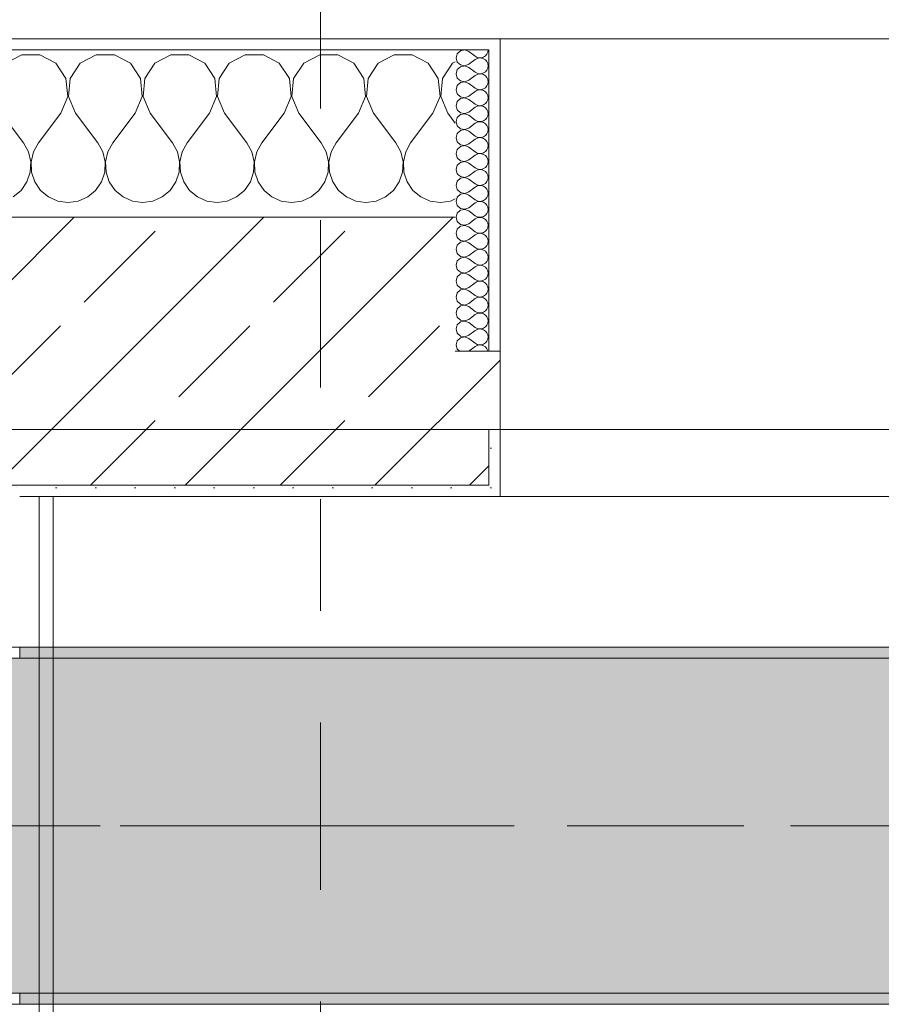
# Model space of a CAD drawing. Header units: metres. Extents: x -3.6 to 84.5, y -11 to 16.8.
# Tile 296 of 389: x 40.29 to 41.061, y 12.99 to 13.872. Entities that reach past the tile are written whole.
import ezdxf

# ---------------------------------------------------------------- set-up
doc = ezdxf.new("R2010")
doc.units = ezdxf.units.M
doc.header["$MEASUREMENT"] = 0
for name, pattern in [('Achse', [0.2, 0.1, -0.05, 0, -0.05]), ('Schnittlinie', [0.3, 0.15, -0.075, 0, -0.075]), ('Strichlinie doppelt', [0.546806, 0.264583, -0.105833, 0.070556, -0.105833])]:
    doc.linetypes.add(name, pattern=pattern)
for name, color, linetype in [('203 - Marker.Schnitt - Ausbaudetail SA', 7, 'Continuous'), ('451 - Universal.Achsen Raster', 7, 'Continuous'), ('604 - Struktur.Wand Aussen', 7, 'Continuous'), ('607 - Struktur.Stütze', 7, 'Continuous'), ('608 - Struktur.Träger', 7, 'Continuous'), ('Neubau_606 - Struktur.Wand Innen Ausbau', 7, 'Continuous'), ('Neubau_653 - Abdeckung.TB Verkofferung', 7, 'Continuous')]:
    doc.layers.add(name, color=color, linetype=linetype)
pattern_1 = [(45, (0, 0), (-0.01767767, 0.01767767), [0, -0.025])]
pattern_2 = [(0, (0, 0), (0, 0.08660254), [0, -0.05]), (0, (0.025, 0.0433), (0, 0.08660254), [0, -0.05])]
pattern_3 = [(45, (0, 0), (-0.0848528, 0.0848528), []), (45, (-0.04243, 0.04243), (-0.0848528, 0.0848528), [0.09, -0.03])]

# ---------------------------------------------------------------- blocks, each defined once
blk = doc.blocks.new('*X41')
at = {"layer": '604 - Struktur.Wand Aussen', "color": 7, "linetype": 'Continuous', "lineweight": 5}
for p, q in [((40.29188, 13.84066), (40.27757, 13.83299)), ((40.30812, 13.84066), (40.29188, 13.84066)), ((40.32243, 13.83299), (40.30812, 13.84066)), ((40.35855, 13.84066), (40.34424, 13.83299)), ((40.37479, 13.84066), (40.35855, 13.84066)), ((40.3891, 13.83299), (40.37479, 13.84066)), ((40.42521, 13.84066), (40.4109, 13.83299)), ((40.44145, 13.84066), (40.42521, 13.84066)), ((40.45576, 13.83299), (40.44145, 13.84066)), ((40.49188, 13.84066), (40.47757, 13.83299)), ((40.50812, 13.84066), (40.49188, 13.84066)), ((40.52243, 13.83299), (40.50812, 13.84066)), ((40.55855, 13.84066), (40.54424, 13.83299)), ((40.57479, 13.84066), (40.55855, 13.84066)), ((40.5891, 13.83299), (40.57479, 13.84066)), ((40.62521, 13.84066), (40.6109, 13.83299)), ((40.64145, 13.84066), (40.62521, 13.84066)), ((40.65576, 13.83299), (40.64145, 13.84066)), ((40.33142, 13.81947), (40.32243, 13.83299)), ((40.34424, 13.83299), (40.33525, 13.81947)), ((40.39808, 13.81947), (40.3891, 13.83299)), ((40.4109, 13.83299), (40.40192, 13.81947)), ((40.46475, 13.81947), (40.45576, 13.83299)), ((40.47757, 13.83299), (40.46858, 13.81947)), ((40.53142, 13.81947), (40.52243, 13.83299)), ((40.54424, 13.83299), (40.53525, 13.81947)), ((40.59808, 13.81947), (40.5891, 13.83299)), ((40.6109, 13.83299), (40.60192, 13.81947)), ((40.66475, 13.81947), (40.65576, 13.83299)), ((40.67757, 13.83299), (40.66858, 13.81947)), ((40.68, 13.83429), (40.67757, 13.83299)), ((40.33295, 13.8033), (40.33142, 13.81947)), ((40.33525, 13.81947), (40.33371, 13.8033)), ((40.39962, 13.8033), (40.39808, 13.81947)), ((40.40192, 13.81947), (40.40038, 13.8033)), ((40.46629, 13.8033), (40.46475, 13.81947)), ((40.46858, 13.81947), (40.46705, 13.8033)), ((40.53295, 13.8033), (40.53142, 13.81947)), ((40.53525, 13.81947), (40.53371, 13.8033)), ((40.59962, 13.8033), (40.59808, 13.81947)), ((40.60192, 13.81947), (40.60038, 13.8033)), ((40.66629, 13.8033), (40.66475, 13.81947)), ((40.66858, 13.81947), (40.66705, 13.8033)), ((40.32667, 13.78833), (40.33295, 13.8033)), ((40.33371, 13.8033), (40.34, 13.78833)), ((40.39333, 13.78833), (40.39962, 13.8033)), ((40.40038, 13.8033), (40.40667, 13.78833)), ((40.46, 13.78833), (40.46629, 13.8033)), ((40.46705, 13.8033), (40.47333, 13.78833)), ((40.52667, 13.78833), (40.53295, 13.8033)), ((40.53371, 13.8033), (40.54, 13.78833)), ((40.59333, 13.78833), (40.59962, 13.8033)), ((40.60038, 13.8033), (40.60667, 13.78833)), ((40.66, 13.78833), (40.66629, 13.8033)), ((40.66705, 13.8033), (40.67333, 13.78833)), ((40.27333, 13.78833), (40.29333, 13.76167)), ((40.32667, 13.78833), (40.30667, 13.76167)), ((40.34, 13.78833), (40.36, 13.76167)), ((40.39333, 13.78833), (40.37333, 13.76167)), ((40.40667, 13.78833), (40.42667, 13.76167)), ((40.46, 13.78833), (40.44, 13.76167)), ((40.47333, 13.78833), (40.49333, 13.76167)), ((40.52667, 13.78833), (40.50667, 13.76167)), ((40.54, 13.78833), (40.56, 13.76167)), ((40.59333, 13.78833), (40.57333, 13.76167)), ((40.60667, 13.78833), (40.62667, 13.76167)), ((40.66, 13.78833), (40.64, 13.76167)), ((40.67333, 13.78833), (40.68, 13.77944)), ((40.29778, 13.75362), (40.29333, 13.76167)), ((40.30667, 13.76167), (40.30222, 13.75362)), ((40.36445, 13.75362), (40.36, 13.76167)), ((40.37333, 13.76167), (40.36888, 13.75362)), ((40.43112, 13.75362), (40.42667, 13.76167)), ((40.44, 13.76167), (40.43555, 13.75362)), ((40.49778, 13.75362), (40.49333, 13.76167)), ((40.50667, 13.76167), (40.50222, 13.75362)), ((40.56445, 13.75362), (40.56, 13.76167)), ((40.57333, 13.76167), (40.56888, 13.75362)), ((40.63112, 13.75362), (40.62667, 13.76167)), ((40.64, 13.76167), (40.63555, 13.75362)), ((40.29987, 13.74466), (40.29778, 13.75362)), ((40.30222, 13.75362), (40.30013, 13.74466)), ((40.36653, 13.74466), (40.36445, 13.75362)), ((40.36888, 13.75362), (40.3668, 13.74466)), ((40.4332, 13.74466), (40.43112, 13.75362)), ((40.43555, 13.75362), (40.43347, 13.74466)), ((40.49987, 13.74466), (40.49778, 13.75362)), ((40.50222, 13.75362), (40.50013, 13.74466)), ((40.56653, 13.74466), (40.56445, 13.75362)), ((40.56888, 13.75362), (40.5668, 13.74466)), ((40.6332, 13.74466), (40.63112, 13.75362)), ((40.63555, 13.75362), (40.63347, 13.74466)), ((40.29942, 13.73547), (40.29987, 13.74466)), ((40.30013, 13.74466), (40.30058, 13.73547)), ((40.36609, 13.73547), (40.36653, 13.74466)), ((40.3668, 13.74466), (40.36725, 13.73547)), ((40.43275, 13.73547), (40.4332, 13.74466)), ((40.43347, 13.74466), (40.43391, 13.73547)), ((40.49942, 13.73547), (40.49987, 13.74466)), ((40.50013, 13.74466), (40.50058, 13.73547)), ((40.56609, 13.73547), (40.56653, 13.74466)), ((40.5668, 13.74466), (40.56725, 13.73547)), ((40.63275, 13.73547), (40.6332, 13.74466)), ((40.63347, 13.74466), (40.63391, 13.73547)), ((40.29648, 13.72676), (40.29942, 13.73547)), ((40.30058, 13.73547), (40.30352, 13.72676)), ((40.36315, 13.72676), (40.36609, 13.73547)), ((40.36725, 13.73547), (40.37019, 13.72676)), ((40.42981, 13.72676), (40.43275, 13.73547)), ((40.43391, 13.73547), (40.43685, 13.72676)), ((40.49648, 13.72676), (40.49942, 13.73547)), ((40.50058, 13.73547), (40.50352, 13.72676)), ((40.56315, 13.72676), (40.56609, 13.73547)), ((40.56725, 13.73547), (40.57019, 13.72676)), ((40.62981, 13.72676), (40.63275, 13.73547)), ((40.63391, 13.73547), (40.63685, 13.72676)), ((40.29127, 13.71918), (40.29648, 13.72676)), ((40.30352, 13.72676), (40.30873, 13.71918)), ((40.35794, 13.71918), (40.36315, 13.72676)), ((40.37019, 13.72676), (40.37539, 13.71918)), ((40.42461, 13.71918), (40.42981, 13.72676)), ((40.43685, 13.72676), (40.44206, 13.71918)), ((40.49127, 13.71918), (40.49648, 13.72676)), ((40.50352, 13.72676), (40.50873, 13.71918)), ((40.55794, 13.71918), (40.56315, 13.72676)), ((40.57019, 13.72676), (40.57539, 13.71918)), ((40.62461, 13.71918), (40.62981, 13.72676)), ((40.63685, 13.72676), (40.64206, 13.71918)), ((40.28419, 13.71331), (40.29127, 13.71918)), ((40.30873, 13.71918), (40.31581, 13.71331)), ((40.35086, 13.71331), (40.35794, 13.71918)), ((40.37539, 13.71918), (40.38248, 13.71331)), ((40.41752, 13.71331), (40.42461, 13.71918)), ((40.44206, 13.71918), (40.44914, 13.71331)), ((40.48419, 13.71331), (40.49127, 13.71918)), ((40.50873, 13.71918), (40.51581, 13.71331)), ((40.55086, 13.71331), (40.55794, 13.71918)), ((40.57539, 13.71918), (40.58248, 13.71331)), ((40.61752, 13.71331), (40.62461, 13.71918)), ((40.64206, 13.71918), (40.64914, 13.71331)), ((40.31581, 13.71331), (40.32422, 13.7096)), ((40.32422, 13.7096), (40.33333, 13.70833)), ((40.33333, 13.70833), (40.34244, 13.7096)), ((40.34244, 13.7096), (40.35086, 13.71331)), ((40.38248, 13.71331), (40.39089, 13.7096)), ((40.39089, 13.7096), (40.4, 13.70833)), ((40.4, 13.70833), (40.40911, 13.7096)), ((40.40911, 13.7096), (40.41752, 13.71331)), ((40.44914, 13.71331), (40.45756, 13.7096)), ((40.45756, 13.7096), (40.46667, 13.70833)), ((40.46667, 13.70833), (40.47578, 13.7096)), ((40.47578, 13.7096), (40.48419, 13.71331)), ((40.51581, 13.71331), (40.52422, 13.7096)), ((40.52422, 13.7096), (40.53333, 13.70833)), ((40.53333, 13.70833), (40.54244, 13.7096)), ((40.54244, 13.7096), (40.55086, 13.71331)), ((40.58248, 13.71331), (40.59089, 13.7096)), ((40.59089, 13.7096), (40.6, 13.70833)), ((40.6, 13.70833), (40.60911, 13.7096)), ((40.60911, 13.7096), (40.61752, 13.71331)), ((40.64914, 13.71331), (40.65756, 13.7096)), ((40.65756, 13.7096), (40.66667, 13.70833)), ((40.66667, 13.70833), (40.67578, 13.7096)), ((40.67578, 13.7096), (40.68, 13.71146))]:
    blk.add_line(p, q, dxfattribs=at)
blk = doc.blocks.new('*X70')
at = {"layer": '604 - Struktur.Wand Aussen', "color": 7, "linetype": 'Continuous', "lineweight": 5}
for p, q in [((40.68178, 13.84161), (40.68071, 13.83786)), ((40.68466, 13.84425), (40.68178, 13.84161)), ((40.6885, 13.84497), (40.68466, 13.84425)), ((40.69214, 13.84357), (40.6885, 13.84497)), ((40.69214, 13.84357), (40.69786, 13.83929)), ((40.70696, 13.83973), (40.70822, 13.84124)), ((40.70822, 13.84124), (40.70901, 13.84305)), ((40.70901, 13.84305), (40.70929, 13.845)), ((40.68071, 13.83786), (40.68178, 13.8341)), ((40.68178, 13.8341), (40.68466, 13.83147)), ((40.68466, 13.83147), (40.6885, 13.83074)), ((40.6885, 13.83074), (40.69214, 13.83214)), ((40.69214, 13.83214), (40.69786, 13.83643)), ((40.69786, 13.83929), (40.69958, 13.83833)), ((40.69958, 13.83738), (40.69786, 13.83643)), ((40.69958, 13.83833), (40.7015, 13.83789)), ((40.7015, 13.83783), (40.69958, 13.83738)), ((40.7015, 13.83789), (40.70347, 13.83798)), ((40.70347, 13.83773), (40.7015, 13.83783)), ((40.70347, 13.83798), (40.70534, 13.83861)), ((40.70534, 13.8371), (40.70347, 13.83773)), ((40.70534, 13.83861), (40.70696, 13.83973)), ((40.70696, 13.83599), (40.70534, 13.8371)), ((40.70822, 13.83447), (40.70696, 13.83599)), ((40.70901, 13.83267), (40.70822, 13.83447)), ((40.70929, 13.83071), (40.70901, 13.83267)), ((40.68178, 13.82733), (40.68071, 13.82357)), ((40.68071, 13.82357), (40.68178, 13.81982)), ((40.68466, 13.82996), (40.68178, 13.82733)), ((40.6885, 13.83069), (40.68466, 13.82996)), ((40.69214, 13.82929), (40.6885, 13.83069)), ((40.69214, 13.82929), (40.69786, 13.825)), ((40.69214, 13.81786), (40.69786, 13.82214)), ((40.69786, 13.825), (40.69958, 13.82405)), ((40.69958, 13.8231), (40.69786, 13.82214)), ((40.69958, 13.82405), (40.7015, 13.8236)), ((40.7015, 13.82354), (40.69958, 13.8231)), ((40.7015, 13.8236), (40.70347, 13.8237)), ((40.70347, 13.82345), (40.7015, 13.82354)), ((40.70347, 13.8237), (40.70534, 13.82433)), ((40.70534, 13.82282), (40.70347, 13.82345)), ((40.70534, 13.82433), (40.70696, 13.82544)), ((40.70696, 13.8217), (40.70534, 13.82282)), ((40.70696, 13.82544), (40.70822, 13.82696)), ((40.70822, 13.82696), (40.70901, 13.82876)), ((40.70901, 13.82876), (40.70929, 13.83071)), ((40.68178, 13.81982), (40.68466, 13.81718)), ((40.68466, 13.81567), (40.68178, 13.81304)), ((40.68466, 13.81718), (40.6885, 13.81646)), ((40.6885, 13.8164), (40.68466, 13.81567)), ((40.6885, 13.81646), (40.69214, 13.81786)), ((40.69214, 13.815), (40.6885, 13.8164)), ((40.69214, 13.815), (40.69786, 13.81071)), ((40.70822, 13.82018), (40.70696, 13.8217)), ((40.70901, 13.81838), (40.70822, 13.82018)), ((40.70822, 13.81267), (40.70901, 13.81448)), ((40.70929, 13.81643), (40.70901, 13.81838)), ((40.70901, 13.81448), (40.70929, 13.81643)), ((40.68178, 13.81304), (40.68071, 13.80929)), ((40.68071, 13.80929), (40.68178, 13.80553)), ((40.68178, 13.80553), (40.68466, 13.8029)), ((40.69214, 13.80357), (40.69786, 13.80786)), ((40.69786, 13.81071), (40.69958, 13.80976)), ((40.69958, 13.80881), (40.69786, 13.80786)), ((40.69958, 13.80976), (40.7015, 13.80931)), ((40.7015, 13.80926), (40.69958, 13.80881)), ((40.7015, 13.80931), (40.70347, 13.80941)), ((40.70347, 13.80916), (40.7015, 13.80926)), ((40.70347, 13.80941), (40.70534, 13.81004)), ((40.70534, 13.80853), (40.70347, 13.80916)), ((40.70534, 13.81004), (40.70696, 13.81116)), ((40.70696, 13.80742), (40.70534, 13.80853)), ((40.70696, 13.81116), (40.70822, 13.81267)), ((40.70822, 13.8059), (40.70696, 13.80742)), ((40.70901, 13.80409), (40.70822, 13.8059)), ((40.68178, 13.79876), (40.68071, 13.795)), ((40.68466, 13.80139), (40.68178, 13.79876)), ((40.68466, 13.8029), (40.6885, 13.80217)), ((40.6885, 13.80211), (40.68466, 13.80139)), ((40.6885, 13.80217), (40.69214, 13.80357)), ((40.69214, 13.80071), (40.6885, 13.80211)), ((40.69214, 13.80071), (40.69786, 13.79643)), ((40.69786, 13.79643), (40.69958, 13.79547)), ((40.70347, 13.79512), (40.70534, 13.79575)), ((40.70534, 13.79575), (40.70696, 13.79687)), ((40.70696, 13.79687), (40.70822, 13.79839)), ((40.70822, 13.79839), (40.70901, 13.80019)), ((40.70929, 13.80214), (40.70901, 13.80409)), ((40.70901, 13.80019), (40.70929, 13.80214)), ((40.68071, 13.795), (40.68178, 13.79124)), ((40.68178, 13.79124), (40.68466, 13.78861)), ((40.68466, 13.7871), (40.68178, 13.78447)), ((40.68466, 13.78861), (40.6885, 13.78789)), ((40.6885, 13.78783), (40.68466, 13.7871)), ((40.6885, 13.78789), (40.69214, 13.78929)), ((40.69214, 13.78643), (40.6885, 13.78783)), ((40.69214, 13.78929), (40.69786, 13.79357)), ((40.69958, 13.79453), (40.69786, 13.79357)), ((40.69958, 13.79547), (40.7015, 13.79503)), ((40.7015, 13.79497), (40.69958, 13.79453)), ((40.7015, 13.79503), (40.70347, 13.79512)), ((40.70347, 13.79488), (40.7015, 13.79497)), ((40.70534, 13.79425), (40.70347, 13.79488)), ((40.70696, 13.79313), (40.70534, 13.79425)), ((40.70822, 13.79161), (40.70696, 13.79313)), ((40.70901, 13.78981), (40.70822, 13.79161)), ((40.70929, 13.78786), (40.70901, 13.78981)), ((40.70901, 13.78591), (40.70929, 13.78786)), ((40.68178, 13.78447), (40.68071, 13.78071)), ((40.68071, 13.78071), (40.68178, 13.77696)), ((40.69214, 13.78643), (40.69786, 13.78214)), ((40.69214, 13.775), (40.69786, 13.77929)), ((40.69786, 13.78214), (40.69958, 13.78119)), ((40.69958, 13.78024), (40.69786, 13.77929)), ((40.69958, 13.78119), (40.7015, 13.78074)), ((40.7015, 13.78069), (40.69958, 13.78024)), ((40.7015, 13.78074), (40.70347, 13.78084)), ((40.70347, 13.78059), (40.7015, 13.78069)), ((40.70347, 13.78084), (40.70534, 13.78147)), ((40.70534, 13.77996), (40.70347, 13.78059)), ((40.70534, 13.78147), (40.70696, 13.78258)), ((40.70696, 13.77884), (40.70534, 13.77996)), ((40.70696, 13.78258), (40.70822, 13.7841)), ((40.70822, 13.77733), (40.70696, 13.77884)), ((40.70822, 13.7841), (40.70901, 13.78591)), ((40.68178, 13.77018), (40.68071, 13.76643)), ((40.68178, 13.77696), (40.68466, 13.77433)), ((40.68466, 13.77282), (40.68178, 13.77018)), ((40.68466, 13.77433), (40.6885, 13.7736)), ((40.6885, 13.77354), (40.68466, 13.77282)), ((40.6885, 13.7736), (40.69214, 13.775)), ((40.69214, 13.77214), (40.6885, 13.77354)), ((40.69214, 13.77214), (40.69786, 13.76786)), ((40.70696, 13.7683), (40.70822, 13.76982)), ((40.70901, 13.77552), (40.70822, 13.77733)), ((40.70822, 13.76982), (40.70901, 13.77162)), ((40.70929, 13.77357), (40.70901, 13.77552)), ((40.70901, 13.77162), (40.70929, 13.77357)), ((40.68071, 13.76643), (40.68178, 13.76267)), ((40.68178, 13.76267), (40.68466, 13.76004)), ((40.6885, 13.75931), (40.69214, 13.76071)), ((40.69214, 13.76071), (40.69786, 13.765)), ((40.69786, 13.76786), (40.69958, 13.7669)), ((40.69958, 13.76595), (40.69786, 13.765)), ((40.69958, 13.7669), (40.7015, 13.76646)), ((40.7015, 13.7664), (40.69958, 13.76595)), ((40.7015, 13.76646), (40.70347, 13.76655)), ((40.70347, 13.7663), (40.7015, 13.7664)), ((40.70347, 13.76655), (40.70534, 13.76718)), ((40.70534, 13.76567), (40.70347, 13.7663)), ((40.70534, 13.76718), (40.70696, 13.7683)), ((40.70696, 13.76456), (40.70534, 13.76567)), ((40.70822, 13.76304), (40.70696, 13.76456)), ((40.70901, 13.76124), (40.70822, 13.76304)), ((40.70929, 13.75929), (40.70901, 13.76124)), ((40.68178, 13.7559), (40.68071, 13.75214)), ((40.68071, 13.75214), (40.68178, 13.74839)), ((40.68466, 13.75853), (40.68178, 13.7559)), ((40.68466, 13.76004), (40.6885, 13.75931)), ((40.6885, 13.75926), (40.68466, 13.75853)), ((40.69214, 13.75786), (40.6885, 13.75926)), ((40.69214, 13.75786), (40.69786, 13.75357)), ((40.69786, 13.75357), (40.69958, 13.75262)), ((40.69958, 13.75167), (40.69786, 13.75071)), ((40.69958, 13.75262), (40.7015, 13.75217)), ((40.7015, 13.75211), (40.69958, 13.75167)), ((40.7015, 13.75217), (40.70347, 13.75227)), ((40.70347, 13.75202), (40.7015, 13.75211)), ((40.70347, 13.75227), (40.70534, 13.7529)), ((40.70534, 13.75139), (40.70347, 13.75202)), ((40.70534, 13.7529), (40.70696, 13.75401)), ((40.70696, 13.75401), (40.70822, 13.75553)), ((40.70822, 13.75553), (40.70901, 13.75733)), ((40.70901, 13.75733), (40.70929, 13.75929)), ((40.68178, 13.74839), (40.68466, 13.74575)), ((40.68466, 13.74425), (40.68178, 13.74161)), ((40.68466, 13.74575), (40.6885, 13.74503)), ((40.6885, 13.74497), (40.68466, 13.74425)), ((40.6885, 13.74503), (40.69214, 13.74643)), ((40.69214, 13.74357), (40.6885, 13.74497)), ((40.69214, 13.74643), (40.69786, 13.75071)), ((40.69214, 13.74357), (40.69786, 13.73929)), ((40.70696, 13.75027), (40.70534, 13.75139)), ((40.70822, 13.74876), (40.70696, 13.75027)), ((40.70901, 13.74695), (40.70822, 13.74876)), ((40.70822, 13.74124), (40.70901, 13.74305)), ((40.70929, 13.745), (40.70901, 13.74695)), ((40.70901, 13.74305), (40.70929, 13.745)), ((40.68178, 13.74161), (40.68071, 13.73786)), ((40.68071, 13.73786), (40.68178, 13.7341)), ((40.68178, 13.7341), (40.68466, 13.73147)), ((40.69214, 13.73214), (40.69786, 13.73643)), ((40.69786, 13.73929), (40.69958, 13.73833)), ((40.69958, 13.73738), (40.69786, 13.73643)), ((40.69958, 13.73833), (40.7015, 13.73789)), ((40.7015, 13.73783), (40.69958, 13.73738)), ((40.7015, 13.73789), (40.70347, 13.73798)), ((40.70347, 13.73773), (40.7015, 13.73783)), ((40.70347, 13.73798), (40.70534, 13.73861)), ((40.70534, 13.7371), (40.70347, 13.73773)), ((40.70534, 13.73861), (40.70696, 13.73973)), ((40.70696, 13.73599), (40.70534, 13.7371)), ((40.70696, 13.73973), (40.70822, 13.74124)), ((40.70822, 13.73447), (40.70696, 13.73599)), ((40.70901, 13.73267), (40.70822, 13.73447)), ((40.68178, 13.72733), (40.68071, 13.72357)), ((40.68466, 13.72996), (40.68178, 13.72733)), ((40.68466, 13.73147), (40.6885, 13.73074)), ((40.6885, 13.73069), (40.68466, 13.72996)), ((40.6885, 13.73074), (40.69214, 13.73214)), ((40.69214, 13.72929), (40.6885, 13.73069)), ((40.69214, 13.72929), (40.69786, 13.725)), ((40.70534, 13.72433), (40.70696, 13.72544)), ((40.70696, 13.72544), (40.70822, 13.72696)), ((40.70822, 13.72696), (40.70901, 13.72876)), ((40.70929, 13.73071), (40.70901, 13.73267)), ((40.70901, 13.72876), (40.70929, 13.73071)), ((40.68071, 13.72357), (40.68178, 13.71982)), ((40.68178, 13.71982), (40.68466, 13.71718)), ((40.68466, 13.71718), (40.6885, 13.71646)), ((40.6885, 13.7164), (40.68466, 13.71567)), ((40.6885, 13.71646), (40.69214, 13.71786)), ((40.69214, 13.715), (40.6885, 13.7164)), ((40.69214, 13.71786), (40.69786, 13.72214)), ((40.69786, 13.725), (40.69958, 13.72405)), ((40.69958, 13.7231), (40.69786, 13.72214)), ((40.69958, 13.72405), (40.7015, 13.7236)), ((40.7015, 13.72354), (40.69958, 13.7231)), ((40.7015, 13.7236), (40.70347, 13.7237)), ((40.70347, 13.72345), (40.7015, 13.72354)), ((40.70347, 13.7237), (40.70534, 13.72433)), ((40.70534, 13.72282), (40.70347, 13.72345)), ((40.70696, 13.7217), (40.70534, 13.72282)), ((40.70822, 13.72018), (40.70696, 13.7217)), ((40.70901, 13.71838), (40.70822, 13.72018)), ((40.70929, 13.71643), (40.70901, 13.71838)), ((40.70901, 13.71448), (40.70929, 13.71643)), ((40.68178, 13.71304), (40.68071, 13.70929)), ((40.68071, 13.70929), (40.68178, 13.70553)), ((40.68466, 13.71567), (40.68178, 13.71304)), ((40.69214, 13.715), (40.69786, 13.71071)), ((40.69214, 13.70357), (40.69786, 13.70786)), ((40.69786, 13.71071), (40.69958, 13.70976)), ((40.69958, 13.70881), (40.69786, 13.70786)), ((40.69958, 13.70976), (40.7015, 13.70931)), ((40.7015, 13.70926), (40.69958, 13.70881)), ((40.7015, 13.70931), (40.70347, 13.70941)), ((40.70347, 13.70916), (40.7015, 13.70926)), ((40.70347, 13.70941), (40.70534, 13.71004)), ((40.70534, 13.70853), (40.70347, 13.70916)), ((40.70534, 13.71004), (40.70696, 13.71116)), ((40.70696, 13.70742), (40.70534, 13.70853)), ((40.70696, 13.71116), (40.70822, 13.71267)), ((40.70822, 13.71267), (40.70901, 13.71448)), ((40.68178, 13.69876), (40.68071, 13.695)), ((40.68178, 13.70553), (40.68466, 13.7029)), ((40.68466, 13.70139), (40.68178, 13.69876)), ((40.68466, 13.7029), (40.6885, 13.70217)), ((40.6885, 13.70211), (40.68466, 13.70139)), ((40.6885, 13.70217), (40.69214, 13.70357)), ((40.69214, 13.70071), (40.6885, 13.70211)), ((40.69214, 13.70071), (40.69786, 13.69643)), ((40.70822, 13.7059), (40.70696, 13.70742)), ((40.70901, 13.70409), (40.70822, 13.7059)), ((40.70822, 13.69839), (40.70901, 13.70019)), ((40.70929, 13.70214), (40.70901, 13.70409)), ((40.70901, 13.70019), (40.70929, 13.70214)), ((40.68071, 13.695), (40.68178, 13.69124)), ((40.68178, 13.69124), (40.68466, 13.68861)), ((40.69214, 13.68929), (40.69786, 13.69357)), ((40.69786, 13.69643), (40.69958, 13.69547)), ((40.69958, 13.69453), (40.69786, 13.69357)), ((40.69958, 13.69547), (40.7015, 13.69503)), ((40.7015, 13.69497), (40.69958, 13.69453)), ((40.7015, 13.69503), (40.70347, 13.69512)), ((40.70347, 13.69488), (40.7015, 13.69497)), ((40.70347, 13.69512), (40.70534, 13.69575)), ((40.70534, 13.69425), (40.70347, 13.69488)), ((40.70534, 13.69575), (40.70696, 13.69687)), ((40.70696, 13.69313), (40.70534, 13.69425)), ((40.70696, 13.69687), (40.70822, 13.69839)), ((40.70822, 13.69161), (40.70696, 13.69313)), ((40.70901, 13.68981), (40.70822, 13.69161)), ((40.68178, 13.68447), (40.68071, 13.68071)), ((40.68466, 13.6871), (40.68178, 13.68447)), ((40.68466, 13.68861), (40.6885, 13.68789)), ((40.6885, 13.68783), (40.68466, 13.6871)), ((40.6885, 13.68789), (40.69214, 13.68929)), ((40.69214, 13.68643), (40.6885, 13.68783)), ((40.69214, 13.68643), (40.69786, 13.68214)), ((40.69786, 13.68214), (40.69958, 13.68119)), ((40.69958, 13.68119), (40.7015, 13.68074)), ((40.70347, 13.68084), (40.70534, 13.68147)), ((40.70534, 13.68147), (40.70696, 13.68258)), ((40.70696, 13.68258), (40.70822, 13.6841)), ((40.70822, 13.6841), (40.70901, 13.68591)), ((40.70929, 13.68786), (40.70901, 13.68981)), ((40.70901, 13.68591), (40.70929, 13.68786)), ((40.68071, 13.68071), (40.68178, 13.67696)), ((40.68178, 13.67696), (40.68466, 13.67433)), ((40.68466, 13.67282), (40.68178, 13.67018)), ((40.68466, 13.67433), (40.6885, 13.6736)), ((40.6885, 13.67354), (40.68466, 13.67282)), ((40.6885, 13.6736), (40.69214, 13.675)), ((40.69214, 13.67214), (40.6885, 13.67354)), ((40.69214, 13.675), (40.69786, 13.67929)), ((40.69958, 13.68024), (40.69786, 13.67929)), ((40.7015, 13.68069), (40.69958, 13.68024)), ((40.7015, 13.68074), (40.70347, 13.68084)), ((40.70347, 13.68059), (40.7015, 13.68069)), ((40.70534, 13.67996), (40.70347, 13.68059)), ((40.70696, 13.67884), (40.70534, 13.67996)), ((40.70822, 13.67733), (40.70696, 13.67884)), ((40.70901, 13.67552), (40.70822, 13.67733)), ((40.70929, 13.67357), (40.70901, 13.67552)), ((40.70901, 13.67162), (40.70929, 13.67357)), ((40.68178, 13.67018), (40.68071, 13.66643)), ((40.68071, 13.66643), (40.68178, 13.66267)), ((40.69214, 13.67214), (40.69786, 13.66786)), ((40.69214, 13.66071), (40.69786, 13.665)), ((40.69786, 13.66786), (40.69958, 13.6669)), ((40.69958, 13.66595), (40.69786, 13.665)), ((40.69958, 13.6669), (40.7015, 13.66646)), ((40.7015, 13.6664), (40.69958, 13.66595)), ((40.7015, 13.66646), (40.70347, 13.66655)), ((40.70347, 13.6663), (40.7015, 13.6664)), ((40.70347, 13.66655), (40.70534, 13.66718)), ((40.70534, 13.66567), (40.70347, 13.6663)), ((40.70534, 13.66718), (40.70696, 13.6683)), ((40.70696, 13.66456), (40.70534, 13.66567)), ((40.70696, 13.6683), (40.70822, 13.66982)), ((40.70822, 13.66304), (40.70696, 13.66456)), ((40.70822, 13.66982), (40.70901, 13.67162)), ((40.68178, 13.6559), (40.68071, 13.65214)), ((40.68178, 13.66267), (40.68466, 13.66004)), ((40.68466, 13.65853), (40.68178, 13.6559)), ((40.68466, 13.66004), (40.6885, 13.65931)), ((40.6885, 13.65926), (40.68466, 13.65853)), ((40.6885, 13.65931), (40.69214, 13.66071)), ((40.69214, 13.65786), (40.6885, 13.65926)), ((40.69214, 13.65786), (40.69786, 13.65357)), ((40.70696, 13.65401), (40.70822, 13.65553)), ((40.70901, 13.66124), (40.70822, 13.66304)), ((40.70822, 13.65553), (40.70901, 13.65733)), ((40.70929, 13.65929), (40.70901, 13.66124)), ((40.70901, 13.65733), (40.70929, 13.65929)), ((40.68071, 13.65214), (40.68178, 13.64839)), ((40.68178, 13.64839), (40.68466, 13.64575)), ((40.68466, 13.64575), (40.6885, 13.64503)), ((40.6885, 13.64503), (40.69214, 13.64643)), ((40.69214, 13.64643), (40.69786, 13.65071)), ((40.69786, 13.65357), (40.69958, 13.65262)), ((40.69958, 13.65167), (40.69786, 13.65071)), ((40.69958, 13.65262), (40.7015, 13.65217)), ((40.7015, 13.65211), (40.69958, 13.65167)), ((40.7015, 13.65217), (40.70347, 13.65227)), ((40.70347, 13.65202), (40.7015, 13.65211)), ((40.70347, 13.65227), (40.70534, 13.6529)), ((40.70534, 13.65139), (40.70347, 13.65202)), ((40.70534, 13.6529), (40.70696, 13.65401)), ((40.70696, 13.65027), (40.70534, 13.65139)), ((40.70822, 13.64876), (40.70696, 13.65027)), ((40.70901, 13.64695), (40.70822, 13.64876)), ((40.70929, 13.645), (40.70901, 13.64695)), ((40.68178, 13.64161), (40.68071, 13.63786)), ((40.68071, 13.63786), (40.68178, 13.6341)), ((40.68466, 13.64425), (40.68178, 13.64161)), ((40.6885, 13.64497), (40.68466, 13.64425)), ((40.69214, 13.64357), (40.6885, 13.64497)), ((40.69214, 13.64357), (40.69786, 13.63929)), ((40.69786, 13.63929), (40.69958, 13.63833)), ((40.69958, 13.63738), (40.69786, 13.63643)), ((40.69958, 13.63833), (40.7015, 13.63789)), ((40.7015, 13.63783), (40.69958, 13.63738)), ((40.7015, 13.63789), (40.70347, 13.63798)), ((40.70347, 13.63773), (40.7015, 13.63783)), ((40.70347, 13.63798), (40.70534, 13.63861)), ((40.70534, 13.6371), (40.70347, 13.63773)), ((40.70534, 13.63861), (40.70696, 13.63973)), ((40.70696, 13.63599), (40.70534, 13.6371)), ((40.70696, 13.63973), (40.70822, 13.64124)), ((40.70822, 13.64124), (40.70901, 13.64305)), ((40.70901, 13.64305), (40.70929, 13.645)), ((40.68178, 13.6341), (40.68466, 13.63147)), ((40.68466, 13.62996), (40.68178, 13.62733)), ((40.68466, 13.63147), (40.6885, 13.63074)), ((40.6885, 13.63069), (40.68466, 13.62996)), ((40.6885, 13.63074), (40.69214, 13.63214)), ((40.69214, 13.62929), (40.6885, 13.63069)), ((40.69214, 13.63214), (40.69786, 13.63643)), ((40.69214, 13.62929), (40.69786, 13.625)), ((40.70822, 13.63447), (40.70696, 13.63599)), ((40.70901, 13.63267), (40.70822, 13.63447)), ((40.70822, 13.62696), (40.70901, 13.62876)), ((40.70929, 13.63071), (40.70901, 13.63267)), ((40.70901, 13.62876), (40.70929, 13.63071)), ((40.68178, 13.62733), (40.68071, 13.62357)), ((40.68071, 13.62357), (40.68178, 13.61982)), ((40.68178, 13.61982), (40.68466, 13.61718)), ((40.69214, 13.61786), (40.69786, 13.62214)), ((40.69786, 13.625), (40.69958, 13.62405)), ((40.69958, 13.6231), (40.69786, 13.62214)), ((40.69958, 13.62405), (40.7015, 13.6236)), ((40.7015, 13.62354), (40.69958, 13.6231)), ((40.7015, 13.6236), (40.70347, 13.6237)), ((40.70347, 13.62345), (40.7015, 13.62354)), ((40.70347, 13.6237), (40.70534, 13.62433)), ((40.70534, 13.62282), (40.70347, 13.62345)), ((40.70534, 13.62433), (40.70696, 13.62544)), ((40.70696, 13.6217), (40.70534, 13.62282)), ((40.70696, 13.62544), (40.70822, 13.62696)), ((40.70822, 13.62018), (40.70696, 13.6217)), ((40.70901, 13.61838), (40.70822, 13.62018)), ((40.68178, 13.61304), (40.68071, 13.60929)), ((40.68466, 13.61567), (40.68178, 13.61304)), ((40.68466, 13.61718), (40.6885, 13.61646)), ((40.6885, 13.6164), (40.68466, 13.61567)), ((40.6885, 13.61646), (40.69214, 13.61786)), ((40.69214, 13.615), (40.6885, 13.6164)), ((40.69214, 13.615), (40.69786, 13.61071)), ((40.69786, 13.61071), (40.69958, 13.60976)), ((40.70534, 13.61004), (40.70696, 13.61116)), ((40.70696, 13.61116), (40.70822, 13.61267)), ((40.70822, 13.61267), (40.70901, 13.61448)), ((40.70929, 13.61643), (40.70901, 13.61838)), ((40.70901, 13.61448), (40.70929, 13.61643)), ((40.68071, 13.60929), (40.68178, 13.60553)), ((40.68178, 13.60553), (40.68466, 13.6029)), ((40.68466, 13.6029), (40.6885, 13.60217)), ((40.6885, 13.60211), (40.68466, 13.60139)), ((40.6885, 13.60217), (40.69214, 13.60357)), ((40.69214, 13.60071), (40.6885, 13.60211)), ((40.69214, 13.60357), (40.69786, 13.60786)), ((40.69958, 13.60881), (40.69786, 13.60786)), ((40.69958, 13.60976), (40.7015, 13.60931)), ((40.7015, 13.60926), (40.69958, 13.60881)), ((40.7015, 13.60931), (40.70347, 13.60941)), ((40.70347, 13.60916), (40.7015, 13.60926)), ((40.70347, 13.60941), (40.70534, 13.61004)), ((40.70534, 13.60853), (40.70347, 13.60916)), ((40.70696, 13.60742), (40.70534, 13.60853)), ((40.70822, 13.6059), (40.70696, 13.60742)), ((40.70901, 13.60409), (40.70822, 13.6059)), ((40.70929, 13.60214), (40.70901, 13.60409)), ((40.70901, 13.60019), (40.70929, 13.60214)), ((40.68178, 13.59876), (40.68071, 13.595)), ((40.68071, 13.595), (40.68178, 13.59124)), ((40.68466, 13.60139), (40.68178, 13.59876)), ((40.69214, 13.60071), (40.69786, 13.59643)), ((40.69214, 13.58929), (40.69786, 13.59357)), ((40.69786, 13.59643), (40.69958, 13.59547)), ((40.69958, 13.59453), (40.69786, 13.59357)), ((40.69958, 13.59547), (40.7015, 13.59503)), ((40.7015, 13.59497), (40.69958, 13.59453)), ((40.7015, 13.59503), (40.70347, 13.59512)), ((40.70347, 13.59488), (40.7015, 13.59497)), ((40.70347, 13.59512), (40.70534, 13.59575)), ((40.70534, 13.59425), (40.70347, 13.59488)), ((40.70534, 13.59575), (40.70696, 13.59687)), ((40.70696, 13.59313), (40.70534, 13.59425)), ((40.70696, 13.59687), (40.70822, 13.59839)), ((40.70822, 13.59161), (40.70696, 13.59313)), ((40.70822, 13.59839), (40.70901, 13.60019)), ((40.68178, 13.58447), (40.68071, 13.58071)), ((40.68178, 13.59124), (40.68466, 13.58861)), ((40.68466, 13.5871), (40.68178, 13.58447)), ((40.68466, 13.58861), (40.6885, 13.58789)), ((40.6885, 13.58783), (40.68466, 13.5871)), ((40.6885, 13.58789), (40.69214, 13.58929)), ((40.69214, 13.58643), (40.6885, 13.58783)), ((40.69214, 13.58643), (40.69786, 13.58214)), ((40.70696, 13.58258), (40.70822, 13.5841)), ((40.70901, 13.58981), (40.70822, 13.59161)), ((40.70822, 13.5841), (40.70901, 13.58591)), ((40.70929, 13.58786), (40.70901, 13.58981)), ((40.70901, 13.58591), (40.70929, 13.58786)), ((40.68071, 13.58071), (40.68178, 13.57696)), ((40.68178, 13.57696), (40.68392, 13.575)), ((40.69214, 13.575), (40.69786, 13.57929)), ((40.69786, 13.58214), (40.69958, 13.58119)), ((40.69958, 13.58024), (40.69786, 13.57929)), ((40.69958, 13.58119), (40.7015, 13.58074)), ((40.7015, 13.58069), (40.69958, 13.58024)), ((40.7015, 13.58074), (40.70347, 13.58084)), ((40.70347, 13.58059), (40.7015, 13.58069)), ((40.70347, 13.58084), (40.70534, 13.58147)), ((40.70534, 13.57996), (40.70347, 13.58059)), ((40.70534, 13.58147), (40.70696, 13.58258)), ((40.70696, 13.57884), (40.70534, 13.57996)), ((40.70822, 13.57733), (40.70696, 13.57884)), ((40.70901, 13.57552), (40.70822, 13.57733)), ((40.70909, 13.575), (40.70901, 13.57552))]:
    blk.add_line(p, q, dxfattribs=at)

msp = doc.modelspace()

# ---------------------------------------------------------------- hatches: boundary and pattern name
at = {"layer": '604 - Struktur.Wand Aussen', "linetype": 'Continuous', "lineweight": 0, "true_color": 0x000000}
h = msp.add_hatch(dxfattribs=at)
h.set_pattern_fill('Verputz_0001', color=18, style=0, pattern_type=2)
h.set_pattern_definition(pattern_2)
h.paths.add_polyline_path([(39.54, 13.855), (39.54, 13.845), (40.71, 13.845), (40.71, 13.855)])
h = msp.add_hatch(dxfattribs=at)
h.set_pattern_fill('Verputz_0001', color=18, style=0, pattern_type=2)
h.set_pattern_definition(pattern_2)
h.paths.add_polyline_path([(40.71, 13.855), (40.71, 13.575), (40.72, 13.575), (40.72, 13.855)])
h = msp.add_hatch(dxfattribs=at)
h.set_pattern_fill('Beton__Stahlbeton_0001', color=18, style=0, pattern_type=2)
h.set_pattern_definition(pattern_3)
h.paths.add_polyline_path([(39.53, 13.505), (39.54, 13.505), (39.54, 13.455), (40.71, 13.455), (40.71, 13.505), (40.72, 13.505), (40.72, 13.575), (40.71, 13.575), (40.68, 13.575), (40.68, 13.695), (39.57, 13.695), (39.57, 13.575), (39.54, 13.575), (39.53, 13.575)])
h = msp.add_hatch(dxfattribs=at)
h.set_pattern_fill('Gips_0001', color=18, style=0, pattern_type=2)
h.set_pattern_definition(pattern_1)
h.paths.add_polyline_path([(40.71, 13.445), (40.72, 13.445), (40.72, 13.505), (40.71, 13.505)])
h = msp.add_hatch(dxfattribs=at)
h.set_pattern_fill('Gips_0001', color=18, style=0, pattern_type=2)
h.set_pattern_definition(pattern_1)
h.paths.add_polyline_path([(40.28999, 13.455), (40.28999, 13.445), (40.71, 13.445), (40.71, 13.455)])
at = {"layer": '607 - Struktur.Stütze', "linetype": 'Continuous', "lineweight": 0, "true_color": 0x000000}
h = msp.add_hatch(dxfattribs=at)
h.set_pattern_fill('Gips_0001', color=18, style=0, pattern_type=2)
h.set_pattern_definition(pattern_1)
h.paths.add_polyline_path([(39.96999, 13.455), (39.96999, 13.445), (39.97999, 13.445), (39.97999, 13.44998), (40.27999, 13.44998), (40.27999, 13.445), (40.28999, 13.445), (40.28999, 13.455)])
at = {"layer": '608 - Struktur.Träger', "linetype": 'Continuous', "lineweight": 0, "true_color": 0x000000}
h = msp.add_hatch(dxfattribs=at)
h.set_pattern_fill('Gips_0001', color=18, style=0, pattern_type=2)
h.set_pattern_definition(pattern_1)
h.paths.add_polyline_path([(40.28999, 13.30998), (40.28999, 13.29998), (43.56999, 13.29998), (43.56999, 13.30998)])
h = msp.add_hatch(dxfattribs=at)
h.set_pattern_fill('Beton__Stahlbeton_0001', color=18, style=0, pattern_type=2)
h.set_pattern_definition(pattern_3)
h.paths.add_polyline_path([(15.08999, 13.29998), (14.77999, 13.29998), (14.77999, 12.99998), (15.08999, 12.99998), (18.36999, 12.99998), (18.68999, 12.99998), (21.96999, 12.99998), (22.28999, 12.99998), (25.56999, 12.99998), (25.88999, 12.99998), (29.16999, 12.99998), (29.48999, 12.99998), (32.76999, 12.99998), (33.08999, 12.99998), (36.36999, 12.99998), (36.68999, 12.99998), (39.96999, 12.99998), (40.28999, 12.99998), (43.56999, 12.99998), (43.88999, 12.99998), (47.16999, 12.99998), (47.47999, 12.99998), (47.47999, 13.29998), (47.16999, 13.29998), (43.88999, 13.29998), (43.56999, 13.29998), (40.28999, 13.29998), (39.96999, 13.29998), (36.68999, 13.29998), (36.36999, 13.29998), (33.08999, 13.29998), (32.76999, 13.29998), (29.48999, 13.29998), (29.16999, 13.29998), (25.88999, 13.29998), (25.56999, 13.29998), (22.28999, 13.29998), (21.96999, 13.29998), (18.68999, 13.29998), (18.36999, 13.29998)])
h = msp.add_hatch(dxfattribs=at)
h.set_pattern_fill('Gips_0001', color=18, style=0, pattern_type=2)
h.set_pattern_definition(pattern_1)
h.paths.add_polyline_path([(40.28999, 12.99998), (40.28999, 12.98998), (43.56999, 12.98998), (43.56999, 12.99998)])
at = {"layer": 'Neubau_606 - Struktur.Wand Innen Ausbau', "linetype": 'Continuous', "lineweight": 0, "true_color": 0x000000}
h = msp.add_hatch(dxfattribs=at)
h.set_pattern_fill('Gips_0001', color=18, style=0, pattern_type=2)
h.set_pattern_definition(pattern_1)
h.paths.add_polyline_path([(40.32, 12.70248), (40.32, 13.445), (40.3075, 13.445), (40.3075, 12.70248)])

# ---------------------------------------------------------------- linework, layer by layer
at = {"layer": '203 - Marker.Schnitt - Ausbaudetail SA', "color": 7, "linetype": 'Schnittlinie', "lineweight": 13}
msp.add_line((40.55933, 14.1425), (40.55933, 12.66298), dxfattribs=at)
at = {"layer": '451 - Universal.Achsen Raster', "color": 160, "linetype": 'Strichlinie doppelt', "lineweight": 9, "true_color": 0x3232ff}
msp.add_line((64.93502, 13.14998), (-3.175, 13.14998), dxfattribs=at)
at = {"layer": '604 - Struktur.Wand Aussen', "color": 7, "linetype": 'Continuous', "lineweight": 5}
for p, q in [((40.71, 13.855), (40.72, 13.855)), ((40.72, 13.855), (40.72, 13.845)), ((40.68, 13.845), (39.57, 13.845)), ((40.68, 13.845), (40.71, 13.845)), ((40.71, 13.575), (40.71, 13.845)), ((40.71, 13.845), (40.71, 13.575)), ((40.72, 13.845), (40.72, 13.705)), ((40.72, 13.705), (40.72, 13.695)), ((40.72, 13.695), (40.72, 13.575)), ((40.68, 13.575), (40.71, 13.575)), ((40.71, 13.575), (40.72, 13.575)), ((40.71, 13.505), (40.72, 13.505)), ((40.72, 13.505), (40.72, 13.455)), ((40.72, 13.455), (40.72, 13.445)), ((40.71, 13.445), (40.72, 13.445))]:
    msp.add_line(p, q, dxfattribs=at)
at = {"layer": '604 - Struktur.Wand Aussen', "color": 7, "linetype": 'Continuous', "lineweight": 13}
for p, q in [((43.12, 13.855), (40.72, 13.855)), ((40.68, 13.695), (39.57, 13.695)), ((40.72, 13.575), (40.72, 13.505)), ((40.71, 13.455), (40.71, 13.505)), ((39.54, 13.455), (40.71, 13.455)), ((40.72, 13.445), (43.12, 13.445))]:
    msp.add_line(p, q, dxfattribs=at)
at = {"layer": '604 - Struktur.Wand Aussen', "color": 7, "linetype": 'Continuous', "lineweight": 5, "flags": 128}
for points in [[(40.71, 13.855), (39.54, 13.855)], [(40.28999, 13.445), (40.71, 13.445)]]:
    msp.add_lwpolyline(points, dxfattribs=at)
at = {"layer": '608 - Struktur.Träger', "color": 7, "linetype": 'Continuous', "lineweight": 13}
for p, q in [((14.77999, 13.30998), (47.47999, 13.30998)), ((40.28999, 13.29998), (39.96999, 13.29998)), ((43.56999, 13.29998), (40.28999, 13.29998)), ((14.77999, 12.98998), (47.47999, 12.98998))]:
    msp.add_line(p, q, dxfattribs=at)
at = {"layer": '608 - Struktur.Träger', "color": 7, "linetype": 'Continuous', "lineweight": 5}
for p, q in [((40.28999, 13.30998), (40.28999, 13.29998)), ((43.56999, 13.30998), (40.28999, 13.30998)), ((40.28999, 12.99998), (40.28999, 12.98998)), ((43.56999, 12.98998), (40.28999, 12.98998))]:
    msp.add_line(p, q, dxfattribs=at)
at = {"layer": '608 - Struktur.Träger', "color": 7, "linetype": 'Achse', "lineweight": 9}
msp.add_line((14.77999, 13.14998), (47.47999, 13.14998), dxfattribs=at)
at = {"layer": '608 - Struktur.Träger', "color": 7, "linetype": 'Continuous', "lineweight": 13, "flags": 128}
msp.add_lwpolyline([(47.47999, 12.99998), (47.16999, 12.99998), (43.88999, 12.99998), (43.56999, 12.99998), (40.28999, 12.99998), (39.96999, 12.99998), (36.68999, 12.99998), (36.36999, 12.99998), (33.08999, 12.99998), (32.76999, 12.99998), (29.48999, 12.99998), (29.16999, 12.99998), (25.88999, 12.99998), (25.56999, 12.99998), (22.28999, 12.99998), (21.96999, 12.99998), (18.68999, 12.99998), (18.36999, 12.99998), (15.08999, 12.99998), (14.77999, 12.99998)], dxfattribs=at)
at = {"layer": 'Neubau_606 - Struktur.Wand Innen Ausbau', "color": 1, "linetype": 'Continuous', "lineweight": 5}
msp.add_line((40.3075, 12.75248), (40.3075, 13.445), dxfattribs=at)
at = {"layer": 'Neubau_606 - Struktur.Wand Innen Ausbau', "color": 1, "linetype": 'Continuous', "lineweight": 5, "flags": 128}
msp.add_lwpolyline([(40.32, 12.68998), (40.32, 13.445)], dxfattribs=at)
at = {"layer": 'Neubau_653 - Abdeckung.TB Verkofferung', "color": 1, "linetype": 'Continuous', "lineweight": 9}
msp.add_line((15.11, 13.50498), (47.24003, 13.50498), dxfattribs=at)
at = {"layer": 'Neubau_653 - Abdeckung.TB Verkofferung', "color": 1, "linetype": 'Continuous', "lineweight": 5}
msp.add_line((43.8575, 12.98998), (40.32, 12.98998), dxfattribs=at)
at = {"layer": 'Neubau_653 - Abdeckung.TB Verkofferung', "color": 1, "linetype": 'Continuous', "lineweight": 5, "flags": 128}
msp.add_lwpolyline([(40.32, 12.98998), (40.32, 12.96298), (40.32, 12.95048)], dxfattribs=at)

# ---------------------------------------------------------------- block references
at = {"layer": '604 - Struktur.Wand Aussen', "color": 7, "lineweight": 18}
for name in ['*X41', '*X70']:
    msp.add_blockref(name, (0, 0), dxfattribs=at)

doc.saveas('drawing.dxf')
